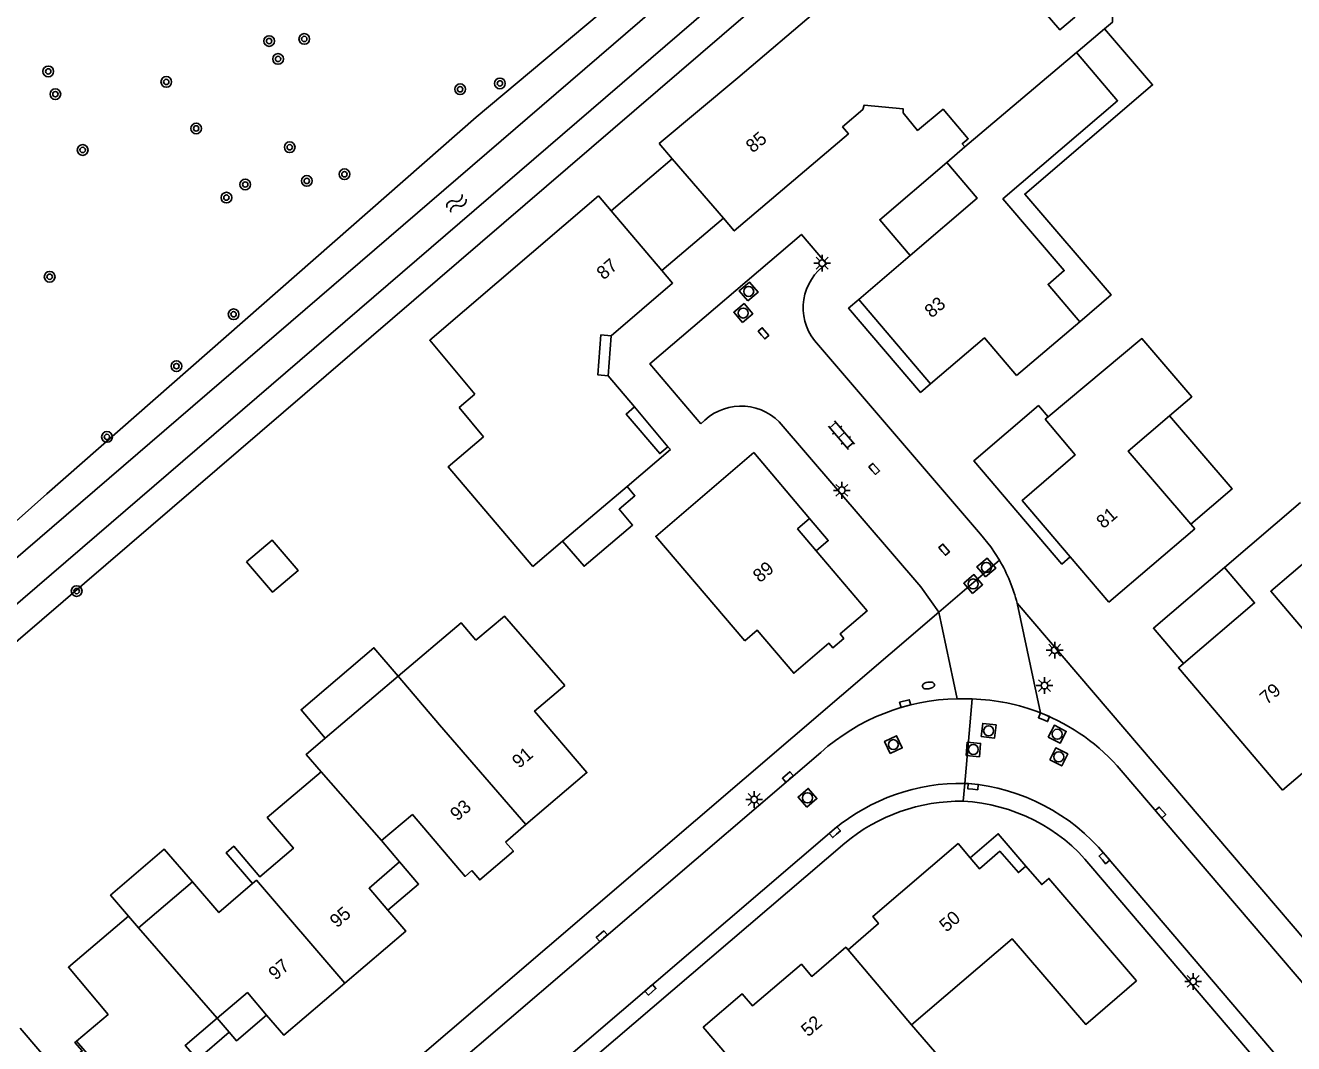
# Model space of a CAD drawing. Extents: x 131000 to 133013, y 393000 to 396501.
# Drawn here: x 131313.9 to 131408.8, y 396035.5 to 396111.6 of the extents above; entities that cross this region are included whole.
import ezdxf

# ---------------------------------------------------------------- set-up
doc = ezdxf.new("R2010")
doc.units = 0
for name, color, linetype in [('gg-afsc-hekwerk', 7, 'Continuous'), ('gg-anno-huisnummerreeks BGT', 7, 'Continuous'), ('gg-bbg-gedigitaliseerde bebouwing', 7, 'Continuous'), ('gg-bbg-gedigitaliseerde bijgebouw', 7, 'Continuous'), ('gg-bbg-hoofdgebouw', 7, 'Continuous'), ('gg-bbg-luifel en loopbrug', 7, 'Continuous'), ('gg-bbg-onder overbouw', 7, 'Continuous'), ('gg-bbg-overig bouwwerk', 7, 'Continuous'), ('gg-bbg-pand overbouw', 7, 'Continuous'), ('gg-bbg-tussenscheiding', 7, 'Continuous'), ('gg-knt-verharding', 7, 'Continuous'), ('gg-kntw-bovenkant insteek waterloop', 7, 'Continuous'), ('gt-grn-vlakafsluiter', 7, 'Continuous'), ('gt-grn-weggrens', 7, 'Continuous'), ('gt-symb-boom', 7, 'Continuous'), ('gt-symb-brandkraan', 7, 'Continuous'), ('gt-symb-klinker verharding', 7, 'Continuous'), ('gt-symb-kolk', 7, 'Continuous'), ('gt-symb-lichtmast', 7, 'Continuous'), ('gt-symb-rioolschacht', 7, 'Continuous'), ('gt-symb-watersymbool', 7, 'Continuous')]:
    doc.layers.add(name, color=color, linetype=linetype)

# ---------------------------------------------------------------- blocks, each defined once
blk = doc.blocks.new('gt0-KOLK')
at = {"layer": 'gt-symb-kolk'}
blk.add_lwpolyline([(0, 0), (0.375, 0), (0.375, 0.4), (-0.375, 0.4), (-0.375, 0), (0, 0)], dxfattribs=at)
blk = doc.blocks.new('gt0-RS')
at = {"layer": 'gt-symb-rioolschacht'}
blk.add_lwpolyline([(-0.5, -0.5), (0.5, -0.5), (0.5, 0.5), (-0.5, 0.5)], close=True, dxfattribs=at)
blk.add_circle((0, 0), 0.375, dxfattribs=at)
blk = doc.blocks.new('gt0-LMAST')
at = {"layer": 'gt-symb-lichtmast'}
for p, q in [((-0.182, 0.173), (-0.447, 0.438)), ((-0.005, 0.246), (-0.005, 0.621)), ((0.172, 0.173), (0.437, 0.438)), ((-0.255, -0.004), (-0.63, -0.004)), ((-0.182, -0.181), (-0.447, -0.446)), ((-0.005, -0.254), (-0.005, -0.629)), ((0.437, -0.446), (0.172, -0.181)), ((0.245, -0.004), (0.62, -0.004))]:
    blk.add_line(p, q, dxfattribs=at)
blk.add_circle((-0.005, -0.004), 0.25, dxfattribs=at)
blk = doc.blocks.new('gt0-BR')
at = {"layer": 'gt-symb-brandkraan'}
for centre, radius, start, end in [((-0.244, 0), 0.206, 107.56694, 252.43307), ((0.599, -2.664), 3, 106.89205, 107.56694), ((0, -0.691), 0.938, 73.10799, 106.89205), ((-0.599, -2.664), 3, 72.43309, 73.10799), ((0.244, 0), 0.206, 287.56695, 72.43309), ((0.599, 2.664), 3, 252.43307, 253.10797), ((0, 0.691), 0.938, 253.10797, 286.89206), ((-0.599, 2.664), 3, 286.89206, 287.56695)]:
    blk.add_arc(centre, radius, start, end, dxfattribs=at)
blk = doc.blocks.new('gt0-KL1')
at = {"layer": 'gt-symb-klinker verharding'}
for p, q in [((-1.15, 0.3), (1.15, 0.3)), ((-1, -0.3), (-1, 0.3)), ((-0.5, 0.3), (-0.5, 0.45)), ((0, -0.3), (0, 0.3)), ((0.5, 0.3), (0.5, 0.45)), ((1, -0.3), (1, 0.3)), ((-1.15, -0.3), (1.15, -0.3)), ((-0.5, -0.45), (-0.5, -0.3)), ((0.5, -0.45), (0.5, -0.3))]:
    blk.add_line(p, q, dxfattribs=at)
blk = doc.blocks.new('gt0-BOOM')
at = {"layer": 'gt-symb-boom'}
for radius in [0.4, 0.2]:
    blk.add_circle((0, 0), radius, dxfattribs=at)
blk = doc.blocks.new('gt0-WA')
at = {"layer": 'gt-symb-watersymbool'}
for centre, start, end in [((-0.323, 0.022), 28.07249, 151.92751), ((0.427, 0.422), 208.07248, 331.92751), ((-0.323, -0.428), 28.07249, 151.92751), ((0.427, -0.028), 208.07248, 331.92751)]:
    blk.add_arc(centre, 0.425, start, end, dxfattribs=at)

msp = doc.modelspace()

# ---------------------------------------------------------------- linework, layer by layer
at = {"layer": 'gg-afsc-hekwerk'}
msp.add_lwpolyline([(131399.317, 396147.156), (131389.475, 396139.81), (131347.614, 396104.754), (131315.511, 396076.578), (131285.472, 396049.817), (131262.645, 396093.204), (131248.434, 396121.083)], dxfattribs=at)
at = {"layer": 'gg-bbg-gedigitaliseerde bebouwing'}
for p, q in [((131394.619, 396111.354), (131392.63, 396109.68)), ((131392.506, 396109.57), (131392.63, 396109.68)), ((131361.31, 396102.77), (131367.196, 396107.685)), ((131388.03, 396085.42), (131392.768, 396089.449)), ((131346.339, 396083.035), (131347.518, 396084.021)), ((131348.165, 396080.832), (131346.339, 396083.035)), ((131390.384, 396082.33), (131390.18, 396082.16)), ((131362.15, 396079.88), (131358.9, 396077.124)), ((131358.9, 396077.124), (131354.082, 396073.038)), ((131409.256, 396075.914), (131403.58, 396071.06)), ((131394.94, 396068.48), (131401.368, 396073.946)), ((131401.368, 396073.946), (131401.062, 396074.304)), ((131354.082, 396073.038), (131351.85, 396071.146)), ((131336.325, 396058.29), (131341.778, 396062.93)), ((131407.93, 396054.42), (131414.75, 396060.253)), ((131322.365, 396044.117), (131326.39, 396047.55)), ((131321.62, 396044.99), (131322.365, 396044.117)), ((131364.58, 396036.68), (131366.483, 396034.457))]:
    msp.add_line(p, q, dxfattribs=at)
for points in [[(131394.619, 396111.354), (131395.2, 396111.843), (131395.2, 396113.264), (131392.374, 396113.264), (131392.374, 396112.195), (131391.269, 396111.266), (131387.17, 396116.04), (131383.7, 396113.04), (131383.69, 396112.89), (131382.6, 396113.02), (131382.78, 396115.46), (131374.93, 396116.1), (131374.65, 396112.83), (131373.35, 396112.93), (131367.196, 396107.685)], [(131392.768, 396089.449), (131390.395, 396092.234), (131391.6, 396093.266), (131387.006, 396098.629), (131395.584, 396105.976), (131392.506, 396109.57)], [(131356.76, 396098.87), (131344.146, 396088.063), (131347.518, 396084.021)], [(131399.47, 396082.411), (131401.13, 396083.83), (131397.409, 396088.184), (131390.384, 396082.33)], [(131401.062, 396074.304), (131396.385, 396079.773), (131399.47, 396082.411)], [(131351.85, 396071.146), (131345.531, 396078.597), (131348.165, 396080.832)], [(131368.37, 396079.66), (131361.041, 396073.383), (131367.72, 396065.59)], [(131409.55, 396066.347), (131407.037, 396069.292), (131411.607, 396073.193)], [(131347.588, 396065.639), (131349.73, 396067.43), (131354.24, 396062.25)], [(131341.778, 396062.93), (131346.485, 396066.935), (131347.588, 396065.639)], [(131336.325, 396058.29), (131334.908, 396057.085), (131336.01, 396055.79)], [(131336.01, 396055.79), (131331.992, 396052.363), (131333.948, 396050.07), (131331.436, 396047.927), (131329.48, 396050.22), (131328.904, 396049.723), (131330.887, 396047.428)], [(131326.39, 396047.55), (131328.373, 396045.255), (131330.887, 396047.428)], [(131317.714, 396035.646), (131320.084, 396037.644), (131317.12, 396041.16), (131321.62, 396044.99)], [(131380.186, 396036.851), (131387.699, 396043.303), (131393.21, 396036.89), (131397.01, 396040.14)], [(131379.466, 396032.025), (131379.65, 396031.81), (131379.681, 396031.836), (131384.461, 396026.198), (131387.303, 396028.608), (131380.186, 396036.851)], [(131313.52, 396036.61), (131316.298, 396033.337), (131318.147, 396034.906), (131317.6, 396035.55), (131317.714, 396035.646)]]:
    msp.add_lwpolyline(points, dxfattribs=at)
at = {"layer": 'gg-bbg-gedigitaliseerde bijgebouw'}
msp.add_lwpolyline([(131330.445, 396071.497), (131332.389, 396069.212), (131334.293, 396070.832), (131332.349, 396073.117), (131330.445, 396071.497)], dxfattribs=at)
at = {"layer": 'gg-bbg-hoofdgebouw'}
for p, q in [((131362.285, 396101.635), (131361.31, 396102.77)), ((131382.808, 396101.363), (131384.17, 396102.53)), ((131366.101, 396097.193), (131362.285, 396101.635)), ((131356.76, 396098.87), (131357.718, 396097.741)), ((131357.718, 396097.741), (131361.507, 396093.276)), ((131376.23, 396091.11), (131380.078, 396094.406)), ((131357.49, 396085.4), (131359.46, 396083.07)), ((131361.96, 396080.1), (131362.15, 396079.88)), ((131368.37, 396079.66), (131372.55, 396074.73)), ((131394.94, 396068.48), (131392.052, 396071.857)), ((131351.336, 396051.836), (131349.803, 396050.532)), ((131340.54, 396050.64), (131341.89, 396049.05))]:
    msp.add_line(p, q, dxfattribs=at)
for points in [[(131384.17, 396102.53), (131383.97, 396102.76), (131384.42, 396103.13), (131382.54, 396105.34), (131380.63, 396103.75), (131379.54, 396105.07), (131379.56, 396105.36), (131376.63, 396105.64), (131376.54, 396105.33), (131375.02, 396104.02), (131375.45, 396103.51), (131366.92, 396096.24), (131366.101, 396097.193)], [(131380.078, 396094.406), (131385.09, 396098.699), (131382.808, 396101.363)], [(131361.507, 396093.276), (131362.31, 396092.33), (131357.7, 396088.4)], [(131357.7, 396088.4), (131356.94, 396088.46), (131356.72, 396085.47), (131357.49, 396085.4)], [(131381.59, 396084.8), (131385.64, 396088.24), (131388.03, 396085.42)], [(131359.46, 396083.07), (131358.84, 396082.54), (131361.35, 396079.58), (131361.96, 396080.1)], [(131392.052, 396071.857), (131388.45, 396076.07), (131392.41, 396079.48), (131390.18, 396082.16)], [(131372.55, 396074.73), (131371.65, 396073.95), (131373.044, 396072.307)], [(131373.044, 396072.307), (131376.85, 396067.82), (131374.83, 396066.1), (131375.11, 396065.76), (131374.28, 396065.06), (131374, 396065.4), (131371.37, 396063.16), (131368.64, 396066.37), (131367.72, 396065.59)], [(131400.526, 396063.88), (131405.84, 396068.42), (131403.58, 396071.06)], [(131407.93, 396054.42), (131400.14, 396063.55), (131400.526, 396063.88)], [(131354.24, 396062.25), (131351.98, 396060.33), (131355.9, 396055.72), (131351.336, 396051.836)], [(131347.286, 396048.39), (131346.78, 396047.96), (131342.84, 396052.59), (131340.54, 396050.64)], [(131347.286, 396048.39), (131347.881, 396047.692), (131350.397, 396049.836), (131349.803, 396050.532)], [(131375.43, 396042.47), (131377.7, 396044.43), (131377.27, 396044.95), (131383.66, 396050.41), (131384.557, 396049.35)], [(131384.557, 396049.35), (131385.26, 396048.52), (131386.78, 396049.84), (131388.17, 396048.24), (131388.73, 396048.73)], [(131341.89, 396049.05), (131339.61, 396047.08), (131341.008, 396045.437)], [(131388.73, 396048.73), (131389.91, 396047.35), (131390.45, 396047.81), (131397.01, 396040.14)], [(131341.008, 396045.437), (131342.35, 396043.86), (131337.799, 396039.977)], [(131364.58, 396036.68), (131367.5, 396039.19), (131368.28, 396038.29), (131371.94, 396041.39), (131372.71, 396040.48), (131375.25, 396042.66), (131375.43, 396042.47)], [(131337.799, 396039.977), (131333.23, 396036.08), (131331.937, 396037.591)], [(131331.937, 396037.591), (131330.5, 396039.27), (131328.24, 396037.346)], [(131328.24, 396037.346), (131325.86, 396035.32), (131326.762, 396034.259)]]:
    msp.add_lwpolyline(points, dxfattribs=at)
at = {"layer": 'gg-bbg-luifel en loopbrug'}
for p, q in [((131357.718, 396097.741), (131362.285, 396101.635)), ((131361.507, 396093.276), (131366.101, 396097.193)), ((131357.49, 396085.4), (131357.7, 396088.4)), ((131359.46, 396083.07), (131361.96, 396080.1)), ((131328.24, 396037.346), (131329.135, 396036.31)), ((131329.135, 396036.31), (131326.762, 396034.259))]:
    msp.add_line(p, q, dxfattribs=at)
for points in [[(131392.768, 396089.449), (131395.105, 396091.447), (131388.65, 396098.995), (131398.203, 396107.163), (131394.619, 396111.354)], [(131382.808, 396101.363), (131377.799, 396097.071), (131380.078, 396094.406)], [(131392.052, 396071.857), (131391.427, 396071.323), (131384.827, 396079.04), (131389.662, 396083.174), (131390.384, 396082.33)], [(131401.062, 396074.304), (131404.147, 396076.941), (131399.47, 396082.411)], [(131372.55, 396074.73), (131373.952, 396073.077), (131373.044, 396072.307)], [(131400.526, 396063.88), (131398.27, 396066.519), (131403.58, 396071.06)], [(131341.778, 396062.93), (131339.966, 396065.06), (131334.513, 396060.42), (131336.325, 396058.29)], [(131388.73, 396048.73), (131386.661, 396051.149), (131384.557, 396049.35)], [(131326.39, 396047.55), (131324.273, 396050), (131320.275, 396046.546), (131321.62, 396044.99)], [(131341.89, 396049.05), (131343.303, 396047.383), (131341.008, 396045.437)], [(131329.135, 396036.31), (131329.699, 396035.657), (131331.937, 396037.591)]]:
    msp.add_lwpolyline(points, dxfattribs=at)
at = {"layer": 'gg-bbg-onder overbouw'}
msp.add_line((131381.59, 396084.8), (131376.23, 396091.11), dxfattribs=at)
at = {"layer": 'gg-bbg-overig bouwwerk'}
msp.add_lwpolyline([(131358.9, 396077.124), (131359.493, 396076.425), (131358.306, 396075.418), (131359.312, 396074.232), (131355.681, 396071.153), (131354.082, 396073.038)], dxfattribs=at)
at = {"layer": 'gg-bbg-pand overbouw'}
msp.add_lwpolyline([(131376.23, 396091.11), (131375.47, 396090.45), (131380.85, 396084.16), (131381.59, 396084.8)], dxfattribs=at)
at = {"layer": 'gg-bbg-tussenscheiding'}
for p, q in [((131392.506, 396109.57), (131384.17, 396102.53)), ((131344.873, 396059.293), (131341.778, 396062.93)), ((131344.873, 396059.293), (131351.336, 396051.836)), ((131336.01, 396055.79), (131340.54, 396050.64)), ((131322.365, 396044.117), (131328.24, 396037.346)), ((131375.43, 396042.47), (131380.186, 396036.851)), ((131317.714, 396035.646), (131325.612, 396026.488))]:
    msp.add_line(p, q, dxfattribs=at)
msp.add_lwpolyline([(131330.887, 396047.428), (131331.174, 396047.676), (131337.799, 396039.977)], dxfattribs=at)
at = {"layer": 'gg-knt-verharding'}
for p, q in [((131382.22, 396067.72), (131386.757, 396071.603)), ((131440.891, 396006.553), (131388.07, 396068.391)), ((131382.22, 396067.72), (131311.978, 396007.609)), ((131373.39, 396057.23), (131333.09, 396022.758)), ((131432.365, 396013.109), (131395.858, 396055.872)), ((131384.165, 396054.917), (131384.428, 396054.91)), ((131336.338, 396018.959), (131374.39, 396051.49)), ((131336.437, 396017.338), (131375.18, 396050.44)), ((131394.658, 396049.572), (131416.811, 396023.621)), ((131393.598, 396048.732), (131415.78, 396022.74))]:
    msp.add_line(p, q, dxfattribs=at)
for points in [[(131373.81, 396093.77), (131371.94, 396095.97), (131360.6, 396086.29), (131364.42, 396081.801)], [(131386.757, 396071.603), (131386.097, 396072.612), (131385.34, 396073.55), (131372.909, 396088.051)], [(131370.28, 396081.96), (131380.87, 396069.63), (131382.22, 396067.72)], [(131384.718, 396061.23), (131384.156, 396061.249), (131383.598, 396061.247)]]:
    msp.add_lwpolyline(points, dxfattribs=at)
for centre, radius, start, end in [((131376.038, 396090.489), 3.966, 124.17545, 217.9184), ((131367.426, 396079.07), 4.062, 45.36245, 137.74602), ((131376.094, 396065.37), 12.351, 14.15857, 30.30891), ((131383.911, 396045.473), 15.777, 91.137, 131.82376), ((131384.311, 396046.132), 15.103, 68.62928, 88.45701), ((131384.314, 396046.127), 15.107, 40.17048, 68.64661), ((131383.874, 396040.092), 14.828, 88.87623, 129.7639), ((131383.183, 396040.053), 14.909, 39.67789, 85.21113), ((131383.824, 396040.121), 13.461, 89.04523, 129.95106), ((131383.378, 396040.43), 13.167, 39.08707, 87.08422)]:
    msp.add_arc(centre, radius, start, end, dxfattribs=at)
at = {"layer": 'gg-kntw-bovenkant insteek waterloop'}
msp.add_line((131400.132, 396146.567), (131285.542, 396047.968), dxfattribs=at)
msp.add_lwpolyline([(131292.975, 396050.896), (131392.289, 396136.35), (131401.866, 396144.12)], dxfattribs=at)
at = {"layer": 'gt-grn-vlakafsluiter'}
msp.add_line((131390.332, 396131.794), (131294.342, 396049.307), dxfattribs=at)
at = {"layer": 'gt-grn-weggrens'}
for p, q in [((131388.07, 396068.391), (131389.815, 396060.197)), ((131382.22, 396067.72), (131383.598, 396061.247)), ((131384.718, 396061.23), (131384.165, 396054.917)), ((131384.048, 396053.58), (131384.165, 396054.917))]:
    msp.add_line(p, q, dxfattribs=at)

# ---------------------------------------------------------------- block references
at = {"layer": 'gt-symb-boom'}
for p in [(131332.129, 396110.438), (131334.76, 396110.594), (131332.798, 396109.098), (131315.609, 396108.167), (131324.436, 396107.383), (131346.414, 396106.833), (131349.39, 396107.269), (131316.141, 396106.464), (131326.674, 396103.901), (131318.183, 396102.29), (131333.667, 396102.497), (131334.946, 396099.979), (131337.763, 396100.477), (131330.343, 396099.711), (131328.935, 396098.728), (131315.715, 396092.809), (131329.473, 396090.003), (131325.197, 396086.123), (131320.002, 396080.83), (131317.734, 396069.303)]:
    msp.add_blockref('gt0-BOOM', p, dxfattribs=at)
at = {"layer": 'gt-symb-brandkraan', "rotation": 8.802804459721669}
msp.add_blockref('gt0-BR', (131381.442, 396062.24), dxfattribs=at)
at = {"layer": 'gt-symb-klinker verharding', "rotation": -49.33659613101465}
msp.add_blockref('gt0-KL1', (131374.938, 396080.957), dxfattribs=at)
at = {"layer": 'gt-symb-kolk'}
for p, rotation in [((131368.953, 396088.446), -49.38006045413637), ((131377.234, 396078.306), -49.3800604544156), ((131382.462, 396072.267), -49.380060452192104), ((131379.752, 396060.691), 15.00891367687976), ((131390.007, 396059.684), -22.641900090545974), ((131371.06, 396055.246), 40.53915174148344), ((131384.756, 396054.477), -5.853091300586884), ((131398.648, 396052.605), -49.46084825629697), ((131374.568, 396051.113), 40.53915174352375), ((131394.451, 396049.198), -49.58523463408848), ((131357.141, 396043.338), 40.539151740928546), ((131360.779, 396039.324), 40.53915174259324)]:
    msp.add_blockref('gt0-KOLK', p, dxfattribs=dict(at, rotation=rotation))
at = {"layer": 'gt-symb-lichtmast'}
for p in [(131373.495, 396093.828), (131374.968, 396076.839), (131390.888, 396064.882), (131390.128, 396062.233), (131368.407, 396053.721), (131401.248, 396040.113)]:
    msp.add_blockref('gt0-LMAST', p, dxfattribs=at)
at = {"layer": 'gt-symb-rioolschacht'}
for p, rotation in [((131367.997, 396091.71), 40.458381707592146), ((131367.59, 396090.097), 40.458381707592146), ((131385.773, 396071.065), 40.4583817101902), ((131384.783, 396069.831), 40.458381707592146), ((131385.943, 396058.85), -6.947410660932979), ((131391.073, 396058.593), -27.256871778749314), ((131378.818, 396057.815), 24.719093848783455), ((131384.796, 396057.454), -4.934985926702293), ((131391.185, 396056.901), -26.616299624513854), ((131372.392, 396053.836), 40.53915174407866)]:
    msp.add_blockref('gt0-RS', p, dxfattribs=dict(at, rotation=rotation))
at = {"layer": 'gt-symb-watersymbool', "rotation": -139.78381862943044}
msp.add_blockref('gt0-WA', (131346.178, 396098.324), dxfattribs=at)

# ---------------------------------------------------------------- texts
at = {"layer": 'gg-anno-huisnummerreeks BGT'}
for s, rotation, p in [('85', 40.5, (131368.31, 396102.023)), ('87', 40.5, (131357.151, 396092.531)), ('83', 40.3, (131381.676, 396089.677)), ('81', 40.5, (131394.527, 396073.922)), ('89', 40.3, (131368.837, 396069.881)), ('79', 40.5, (131406.752, 396060.765)), ('91', 40.4, (131350.826, 396055.997)), ('93', 40.4, (131346.198, 396052.06)), ('95', 40.5, (131337.198, 396044.065)), ('50', 40.5, (131382.785, 396043.744)), ('97', 40.5, (131332.607, 396040.149)), ('52', 40.3, (131372.438, 396035.914))]:
    msp.add_text(s, height=1, rotation=rotation, dxfattribs=at).set_placement(p)

doc.saveas('drawing.dxf')
